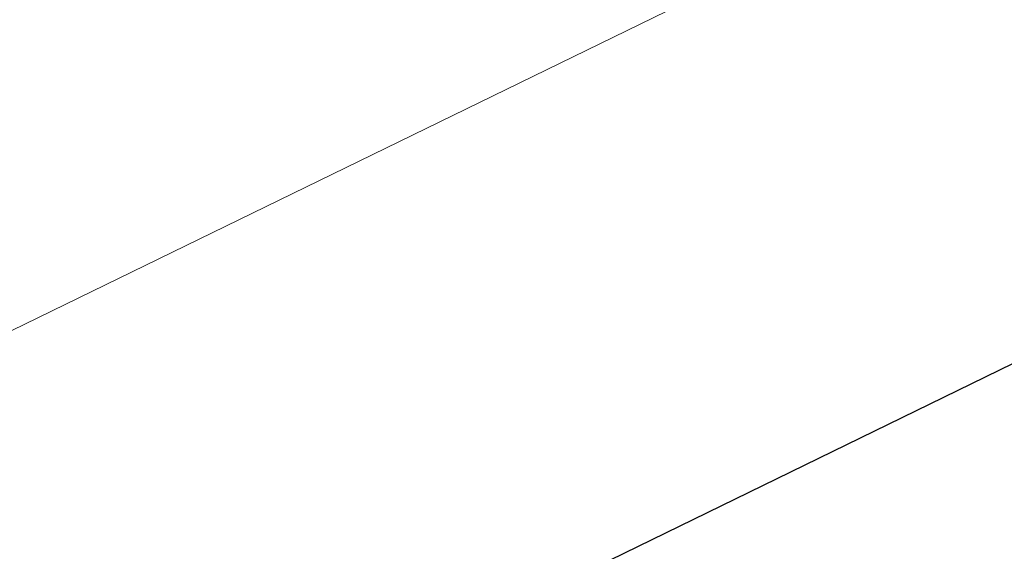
# Model space of a CAD drawing. Extents: x 1620613 to 1693141, y 557269 to 607790.
# Tile 933 of 1056: x 1620877.937 to 1620879.478, y 607335.522 to 607336.354. Entities that reach past the tile are written whole.
import ezdxf

# ---------------------------------------------------------------- set-up
doc = ezdxf.new("R2010")
doc.units = 0
doc.header["$LTSCALE"] = 10
doc.header["$MEASUREMENT"] = 0
for name, pattern in [('DGN Style 2', [7.346996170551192, 4.408197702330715, -2.938798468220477]), ('DGN Style 3', [10.28579463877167, 7.346996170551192, -2.938798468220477]), ('DGN Style 5', [5.142897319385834, 2.204098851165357, -2.938798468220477])]:
    doc.linetypes.add(name, pattern=pattern)
for name, color, linetype, lineweight in [('DT_X_Contour_Major', 132, 'DGN Style 3', 30), ('DT_X_Contour_Minor', 136, 'DGN Style 3', 0), ('PV_X_Driveway', 7, 'DGN Style 5', 0), ('SV_X_Top_of_Bank', 97, 'DGN Style 2', 0)]:
    doc.layers.add(name, color=color, linetype=linetype, lineweight=lineweight)

# ---------------------------------------------------------------- blocks, each defined once
blk = doc.blocks.new('*U1004')
at = {"layer": 'DT_X_Contour_Major', "elevation": -0.5999585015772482, "flags": 128}
blk.add_lwpolyline([(-10.73377092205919, 53.6119735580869), (-16.65830646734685, 49.39508286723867), (-17.82043761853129, 48.56852365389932), (-18.76774440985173, 47.89608488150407), (-19.50022684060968, 47.37776655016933), (-20.01788491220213, 47.01356865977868), (-21.11187395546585, 46.24786820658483), (-21.67916990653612, 45.79580808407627), (-22.56056597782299, 45.01390305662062), (-23.75606216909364, 43.90215312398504), (-25.26565848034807, 42.46055828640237), (-29.71004880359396, 38.17651217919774), (-31.24964678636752, 36.71359038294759), (-32.53514799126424, 35.53785957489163), (-33.56655241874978, 34.64931975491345), (-34.34386006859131, 34.04797092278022), (-36.07788476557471, 32.82729535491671), (-36.67514828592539, 32.41886035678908), (-37.16642032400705, 32.10906203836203), (-37.55170087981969, 31.89790039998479), (-37.83098995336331, 31.78537544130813), (-38.43443884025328, 31.61682445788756), (-38.67519470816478, 31.52673416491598), (-38.94487564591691, 31.38287652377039), (-39.24348165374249, 31.18525153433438), (-39.57101273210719, 30.93385919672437), (-40.48299570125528, 30.19178983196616), (-40.84040511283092, 29.94375833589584), (-41.22864612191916, 29.75621587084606), (-41.64771872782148, 29.62916243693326), (-42.09762293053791, 29.56259803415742), (-43.33847626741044, 29.46574500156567), (-43.85018974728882, 29.43326144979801), (-44.45469018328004, 29.40845056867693), (-45.1519775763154, 29.39131235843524), (-45.9420519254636, 29.38184681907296), (-49.84556845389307, 29.35557720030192), (-51.17910881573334, 28.78344180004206), (-51.61618658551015, 28.59568502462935), (-52.35590259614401, 28.27761558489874), (-53.39825684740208, 27.82923348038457), (-54.74324933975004, 27.25053871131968), (-58.73341364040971, 25.53360244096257), (-60.15440044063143, 24.92007024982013), (-61.42473761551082, 24.36717587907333), (-62.54442516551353, 23.87491932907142), (-63.5134630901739, 23.44330059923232), (-65.89669805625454, 22.37316774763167), (-66.88007602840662, 21.93247842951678), (-68.04278372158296, 21.41301011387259), (-69.38482113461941, 20.81476280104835), (-70.9061882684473, 20.13773649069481), (-75.20227358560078, 18.22729433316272), (-76.75395307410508, 17.53665850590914), (-78.18692755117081, 16.89758264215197), (-79.50119701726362, 16.31006674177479), (-80.69676147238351, 15.77411080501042), (-83.7266600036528, 14.41364159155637), (-84.86542697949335, 13.90157591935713), (-86.00930400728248, 13.3857308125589), (-87.15829108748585, 12.86610627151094), (-88.31238821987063, 12.34270229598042), (-91.39679397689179, 10.94191911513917), (-92.55209704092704, 10.41776898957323), (-93.704701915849, 9.895905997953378), (-94.85460860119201, 9.376330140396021), (-96.00181709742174, 8.859041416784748), (-99.05744216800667, 7.482654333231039), (-100.0939483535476, 7.015814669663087), (-100.9117481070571, 6.647585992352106), (-101.5108414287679, 6.377968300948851), (-101.8912283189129, 6.206961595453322), (-102.6139847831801, 5.882425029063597), (-102.9177686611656, 5.744124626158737), (-103.2870529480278, 5.57262584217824), (-103.7218376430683, 5.367928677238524), (-104.2221227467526, 5.130033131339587), (-105.6435502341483, 4.451380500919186), (-106.1211931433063, 4.223485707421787), (-106.4880512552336, 4.048790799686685), (-106.7441245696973, 3.927295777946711), (-106.8894130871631, 3.859000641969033), (-107.1291360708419, 3.747813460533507), (-107.2624900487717, 3.686513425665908), (-107.4827597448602, 3.586003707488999), (-107.7899451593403, 3.446284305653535), (-108.184046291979, 3.267355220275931), (-110.2259882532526, 2.340863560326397), (-110.4508946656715, 1.857240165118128), (-110.5099906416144, 1.749111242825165), (-110.5908901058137, 1.631991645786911), (-110.693593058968, 1.505881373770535), (-110.8180995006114, 1.370780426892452), (-111.1791879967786, 0.9985236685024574), (-111.3604077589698, 0.7363982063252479), (-111.6332506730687, 0.2292143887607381), (-111.9977167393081, -0.5230277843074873), (-112.453805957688, -1.520328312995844), (-113.7922080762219, -4.506540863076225), (-114.3463180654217, -5.614197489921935), (-115.0048464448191, -6.697507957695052), (-115.7677932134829, -7.756472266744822), (-116.6351583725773, -8.791090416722), (-119.0873566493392, -11.51761060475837), (-119.9171276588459, -12.44106565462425), (-120.567291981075, -13.1665406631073), (-121.0378496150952, -13.69403563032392), (-121.3288005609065, -14.02355055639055), (-121.8651941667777, -14.63828363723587), (-122.0436519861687, -14.84117075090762), (-122.1767302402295, -14.98878228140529), (-122.2644289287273, -15.08111822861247), (-122.306748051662, -15.11817859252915), (-122.3590929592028, -15.14330545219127), (-122.6215193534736, -15.30107688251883), (-123.3695398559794, -15.75554602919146), (-124.6031544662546, -16.5067128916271), (-126.3223631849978, -17.55457747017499), (-131.5543785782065, -20.7444799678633), (-133.3056607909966, -21.80791465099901), (-134.6354958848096, -22.60579182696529), (-135.5438838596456, -23.13811149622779), (-136.0308247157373, -23.40487365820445), (-136.7674041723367, -23.76216274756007), (-137.3613537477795, -24.05114544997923), (-138.5907678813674, -24.65012674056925), (-140.4556465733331, -25.55910661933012), (-142.9559898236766, -26.77808508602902), (-150.47085790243, -30.44202578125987), (-152.9982851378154, -31.66934858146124), (-154.9444157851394, -32.60336146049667), (-156.3092498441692, -33.24406441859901), (-157.0927873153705, -33.59145745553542), (-158.407158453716, -34.12675899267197), (-158.8597634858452, -34.31261257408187), (-159.2318002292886, -34.46869716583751), (-159.5232686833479, -34.5950127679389), (-159.7341688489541, -34.69155938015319), (-160.1891449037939, -34.90932502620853), (-160.403595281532, -34.9726859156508), (-160.7057143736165, -34.99944434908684), (-161.0955021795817, -34.98960032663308), (-161.5729586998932, -34.94315384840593), (-162.9630677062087, -34.77049329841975), (-163.5915896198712, -34.8109115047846), (-164.4345736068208, -35.06166153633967), (-165.4920196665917, -35.52274339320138), (-166.7639277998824, -36.19415707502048), (-170.4416322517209, -38.26503599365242), (-171.8236212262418, -39.01892638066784), (-173.2113098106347, -39.72743835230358), (-174.6046980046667, -40.3905719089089), (-176.0037858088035, -41.00832705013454), (-179.7422860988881, -42.59516954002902), (-181.0999493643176, -43.16763779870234), (-182.3690639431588, -43.69491070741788), (-183.5496298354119, -44.17698826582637), (-184.6416470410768, -44.61387047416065), (-187.4356280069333, -45.7186292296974), (-188.3588541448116, -46.0850279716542), (-189.0330468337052, -46.35565513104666), (-189.4582060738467, -46.5305107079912), (-189.6343318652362, -46.60959470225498), (-189.7719560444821, -46.69278991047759), (-190.073340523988, -46.87601981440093), (-190.8742758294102, -47.36331311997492), (-192.1747619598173, -48.1546698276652), (-193.9747989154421, -49.25008993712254), (-199.4409652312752, -52.57662809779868), (-201.3165164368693, -53.7176917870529), (-202.8435453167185, -54.64597923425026), (-204.0220518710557, -55.36149043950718), (-204.8520360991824, -55.86422540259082), (-206.6006309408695, -56.92115031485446), (-207.3815209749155, -57.37984330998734), (-208.4127449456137, -57.96322861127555), (-209.6943028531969, -58.67130621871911), (-211.2261946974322, -59.504076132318), (-215.6450181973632, -61.89105231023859), (-217.0946274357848, -62.6922008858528), (-218.1293375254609, -63.30541447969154), (-218.7491484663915, -63.73069309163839), (-218.9540602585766, -63.96803672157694), (-218.9472928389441, -64.35037309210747), (-219.2266561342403, -64.57905643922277), (-220.0698215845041, -64.97835420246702), (-221.4767891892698, -65.54826638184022), (-223.4475589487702, -66.28879297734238), (-233.9600228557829, -70.14268406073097), (-239.4100908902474, -72.23705121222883), (-240.4478701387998, -72.63609548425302), (-241.2254644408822, -72.93564237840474), (-241.7428737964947, -73.1356918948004), (-242.0000982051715, -73.23624403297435), (-242.3391166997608, -73.37171989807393), (-242.5651189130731, -73.4604465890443), (-242.9888616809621, -73.62501976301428), (-243.6103450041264, -73.86543941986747), (-244.4295688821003, -74.1817055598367), (-246.8778199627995, -75.12621057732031), (-247.6972221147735, -75.44054437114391), (-248.3192402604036, -75.67516698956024), (-248.7438743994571, -75.83007843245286), (-248.9711245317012, -75.90527870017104), (-249.3139462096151, -75.99953118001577), (-249.4553763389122, -76.03460672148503), (-249.6225504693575, -76.06914398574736), (-249.8154686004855, -76.10314297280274), (-250.0341307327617, -76.1366036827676), (-250.6515550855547, -76.2251145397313), (-250.7572361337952, -76.28727380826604), (-250.6112110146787, -76.40736847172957), (-250.2134797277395, -76.5853985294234), (-249.5640422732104, -76.82136398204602), (-247.4966008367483, -77.52785238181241), (-246.7252398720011, -77.69826776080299), (-245.9617380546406, -77.67964759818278), (-245.2060953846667, -77.47199189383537), (-244.4583118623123, -77.07530064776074), (-242.4747013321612, -75.76540993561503), (-241.3212684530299, -75.61646996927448), (-239.348677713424, -76.15206810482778), (-236.5569291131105, -77.37220434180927), (-232.9460226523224, -79.27687868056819), (-222.2247282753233, -85.26872771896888), (-218.6544389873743, -87.22645936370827), (-215.9845419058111, -88.60576751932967), (-214.2150370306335, -89.40665218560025), (-213.3459243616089, -89.62911336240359), (-212.228813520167, -89.4511118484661), (-211.7801512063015, -89.34597439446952), (-211.2719973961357, -89.16406316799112), (-210.7043520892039, -88.90537816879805), (-210.0772152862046, -88.56991939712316), (-208.3255284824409, -87.57299764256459), (-207.6233193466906, -87.1899204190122), (-206.8304570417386, -86.78838006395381), (-205.9469415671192, -86.36837657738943), (-204.9727729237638, -85.92990995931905), (-202.2541189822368, -84.7360481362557), (-201.2339543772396, -84.2960357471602), (-200.2124510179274, -83.87139494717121), (-199.1896089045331, -83.46212573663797), (-198.1654280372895, -83.06822811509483), (-195.4324940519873, -82.03832991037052), (-194.4539366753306, -81.65563499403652), (-193.5679650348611, -81.27997389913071), (-192.7745791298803, -80.91134662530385), (-192.0737789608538, -80.54975317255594), (-190.32842615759, -79.59488239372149), (-189.6504994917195, -79.24457638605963), (-188.9257340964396, -78.90981144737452), (-188.1541299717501, -78.59058757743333), (-187.3356871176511, -78.28690477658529), (-185.0907212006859, -77.49780539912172), (-184.3325525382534, -77.23034574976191), (-183.7417709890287, -77.01979133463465), (-183.3183765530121, -76.86614215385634), (-183.0623692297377, -76.76939820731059), (-182.6028658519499, -76.58728799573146), (-182.2722142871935, -76.4601734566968), (-181.6248871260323, -76.21541249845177), (-180.660884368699, -75.85300512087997), (-179.380206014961, -75.3729513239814), (-175.542829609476, -73.93594597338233), (-174.0332973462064, -73.36545769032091), (-172.3827328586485, -72.73174685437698), (-170.5911361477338, -72.0348134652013), (-168.6585072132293, -71.27465752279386), (-163.3167870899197, -69.16327827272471), (-161.5280496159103, -68.4570101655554), (-160.1681272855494, -67.92174028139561), (-159.2370200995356, -67.55746862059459), (-158.7347280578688, -67.36419518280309), (-157.9670361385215, -67.0767969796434), (-157.6216973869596, -66.92370839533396), (-157.1614500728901, -66.67999129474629), (-156.5862941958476, -66.3456456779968), (-155.8962297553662, -65.92067154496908), (-153.9028464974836, -64.666569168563), (-153.1282227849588, -64.20210239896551), (-152.2993890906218, -63.74927887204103), (-151.4163454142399, -63.30809858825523), (-150.4790917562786, -62.87856154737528), (-147.9074686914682, -61.74865376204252), (-146.8264920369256, -61.28267503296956), (-145.5122793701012, -60.73216968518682), (-143.9648306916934, -60.09713771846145), (-142.1841460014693, -59.37757913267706), (-137.1246721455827, -57.34605407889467), (-135.3881328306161, -56.65855684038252), (-133.9731202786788, -56.11970891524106), (-132.8796344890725, -55.72951030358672), (-132.107675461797, -55.48796100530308), (-130.4778204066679, -55.04202862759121), (-129.8940351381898, -54.86025327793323), (-129.3650706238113, -54.64937651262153), (-128.8909268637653, -54.40939833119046), (-128.4716038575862, -54.14031873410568), (-127.4265035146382, -53.38397125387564), (-127.0504658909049, -53.13931163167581), (-126.706178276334, -52.97259337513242), (-126.3936406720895, -52.8838164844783), (-126.1128530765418, -52.87298095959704), (-125.4064195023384, -52.94800804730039), (-125.1204987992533, -53.00101726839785), (-124.7925618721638, -53.10377461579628), (-124.4226087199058, -53.25628008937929), (-124.0106393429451, -53.45853368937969), (-121.9900777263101, -54.51846278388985), (-120.2412646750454, -53.72941421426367), (-119.9025982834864, -53.57761703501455), (-119.6360904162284, -53.46038916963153), (-119.4417410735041, -53.37773061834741), (-119.3195502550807, -53.32964138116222), (-119.0899194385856, -53.24749583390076), (-119.0016083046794, -53.21353781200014), (-118.9088980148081, -53.17327290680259), (-118.811788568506, -53.12670111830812), (-118.7102799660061, -53.07382244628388), (-118.433724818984, -52.92440347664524), (-118.341659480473, -52.87479305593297), (-118.2728798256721, -52.83802602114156), (-118.2273858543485, -52.81410237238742), (-118.2051775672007, -52.80302210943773), (-118.1770030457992, -52.79059925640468), (-118.1604607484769, -52.78334929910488), (-118.131964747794, -52.77091656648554), (-118.0915150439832, -52.75330105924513), (-118.0391116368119, -52.73050277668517), (-117.8834309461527, -52.66279699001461), (-117.8322742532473, -52.64046413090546), (-117.7955646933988, -52.62424489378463), (-117.7733022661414, -52.61413927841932), (-117.7654869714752, -52.61014728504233), (-117.7639090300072, -52.60765346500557), (-117.6817146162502, -52.57226779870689), (-117.4363148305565, -52.46798116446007), (-117.0277096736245, -52.29479356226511), (-116.4558991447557, -52.05270499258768), (-114.7134639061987, -51.31526751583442), (-114.0982569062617, -51.05326104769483), (-113.5594623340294, -50.82031975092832), (-113.0970801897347, -50.61644362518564), (-112.7111104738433, -50.44163267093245), (-111.783741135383, -50.01422368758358), (-111.4237898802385, -49.8491583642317), (-111.0394631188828, -49.67451913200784), (-110.630760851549, -49.49030599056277), (-110.1976830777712, -49.29651893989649), (-109.0103083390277, -48.76698825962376), (-108.4570306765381, -48.52119234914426), (-107.6877287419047, -48.18095262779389), (-106.7024025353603, -47.74626909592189), (-105.5010520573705, -47.21714175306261), (-102.0094184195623, -45.6802104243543), (-100.6969020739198, -45.10150892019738), (-99.37807826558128, -44.51810290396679), (-98.05294699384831, -43.9299923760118), (-96.72150825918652, -43.33717733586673), (-93.16259501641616, -41.75006454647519), (-91.76980779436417, -41.1275488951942), (-90.26063105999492, -40.45033653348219), (-88.63506481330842, -39.71842746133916), (-86.89310905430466, -38.93182167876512), (-82.09270768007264, -36.7612773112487), (-80.39681498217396, -35.99461507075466), (-78.90943791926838, -35.3225366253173), (-77.6305764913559, -34.74504197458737), (-76.56023069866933, -34.2621311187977), (-73.98399609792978, -33.1004805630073), (-72.97347641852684, -32.64564099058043), (-71.87409333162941, -32.15236019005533), (-70.68584683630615, -31.620638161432), (-69.40873693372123, -31.05047490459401), (-65.88462598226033, -29.4787845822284), (-64.62347106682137, -28.91544448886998), (-63.48308953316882, -28.40419195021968), (-62.46348138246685, -27.94502696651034), (-61.5646466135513, -27.53794953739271), (-59.32878507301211, -26.52185979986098), (-58.57041817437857, -26.17659243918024), (-57.97221363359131, -25.90285766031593), (-57.53417145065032, -25.70065546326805), (-57.25629162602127, -25.56998584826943), (-56.728828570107, -25.31691031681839), (-56.53680415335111, -25.22439875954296), (-56.35632819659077, -25.13667073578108), (-56.1874006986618, -25.05372624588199), (-56.03002166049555, -24.97556528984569), (-55.62574217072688, -24.7735141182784), (-55.42500568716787, -24.67597781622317), (-55.12600585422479, -24.53490728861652), (-54.72874267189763, -24.3503025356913), (-54.23321614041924, -24.12216355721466), (-52.78079425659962, -23.4557473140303), (-52.30419238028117, -23.23717727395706), (-51.96370316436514, -23.08127933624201), (-51.75932660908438, -22.98805350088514), (-51.69106271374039, -22.95749976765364), (-51.69050920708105, -22.95958594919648), (-51.6877333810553, -22.95901007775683), (-51.67982103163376, -22.95571782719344), (-51.66677215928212, -22.94970919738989), (-51.64858676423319, -22.94098418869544), (-51.59324368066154, -22.91409565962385), (-51.56284228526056, -22.89934679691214), (-51.51314541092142, -22.8752666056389), (-51.4441530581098, -22.84185508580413), (-51.35586522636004, -22.79911223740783), (-50.89883256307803, -22.57787251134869), (-50.69231312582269, -18.5527205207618), (-50.5474165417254, -17.63390223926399), (-50.2012351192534, -16.60251253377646), (-49.65376885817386, -15.45855140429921), (-48.90501775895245, -14.202018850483), (-46.63996837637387, -10.70117014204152), (-45.6946967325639, -9.466899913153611), (-44.55766883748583, -8.389725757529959), (-43.22888469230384, -7.469647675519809), (-41.70834429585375, -6.706665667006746), (-37.39789490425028, -4.881508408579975), (-35.95202314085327, -4.269288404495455), (-34.84724489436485, -3.801496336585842), (-34.08356016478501, -3.478132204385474), (-33.66096895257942, -3.299196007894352), (-32.98885040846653, -3.014603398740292), (-32.56708585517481, -2.771073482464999), (-31.80588110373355, -2.253928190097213), (-30.70523615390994, -1.463167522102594), (-29.26515100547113, -0.3987914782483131), (-24.97233701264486, 2.80436514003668), (-23.38410124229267, 3.962981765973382), (-21.8390044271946, 5.036464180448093), (-20.33704656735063, 6.024812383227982), (-18.87822766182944, 6.928026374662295), (-15.04556252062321, 9.223084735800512), (-13.7699835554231, 9.989806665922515), (-12.81774551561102, 10.56867868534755), (-12.18884840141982, 10.95970079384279), (-11.88329221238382, 11.16287299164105), (-11.49959694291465, 11.45419897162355), (-11.18522729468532, 11.65942326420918), (-10.52988980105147, 12.05660165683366), (-9.533584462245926, 12.64573414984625), (-8.196311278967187, 13.42682074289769), (-4.175625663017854, 15.76565712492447), (-2.723575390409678, 16.61259203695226), (-1.38293878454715, 17.39926948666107), (-0.1537158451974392, 18.12568947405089), (0.9640934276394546, 18.7918519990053), (3.796366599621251, 20.48794211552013), (4.937221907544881, 21.17791070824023), (6.235582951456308, 21.97574889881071), (7.691449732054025, 22.88145668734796), (9.304822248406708, 23.89503407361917), (13.81715660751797, 26.7417332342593), (15.40810793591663, 27.75897642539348), (16.79671115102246, 28.67568162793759), (17.9829662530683, 29.49184884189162), (18.9668732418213, 30.20747806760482), (21.32082772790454, 31.98177201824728), (22.13515316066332, 32.46913583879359), (22.8126635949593, 32.60050683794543), (23.353359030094, 32.37588501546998), (23.7572394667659, 31.79527037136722), (25.32277983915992, 28.25508544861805)], dxfattribs=at)
at = {"layer": 'DT_X_Contour_Minor', "transparency": 33554559, "elevation": -0.1999585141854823, "flags": 128}
blk.add_lwpolyline([(-12.97496903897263, 53.37573901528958), (-18.23852390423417, 49.62931276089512), (-19.27099995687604, 48.89497000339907), (-20.11261888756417, 48.29755298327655), (-20.76338069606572, 47.83706170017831), (-21.22328538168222, 47.51349615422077), (-22.19522171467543, 46.83322234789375), (-22.74166912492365, 46.39068553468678), (-23.65205910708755, 45.57328044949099), (-24.92639166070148, 44.38100709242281), (-26.56466678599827, 42.81386546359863), (-31.41865721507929, 38.13499675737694), (-33.06481164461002, 36.56212443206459), (-34.36278211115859, 35.35265898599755), (-35.31256861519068, 34.50660041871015), (-35.91417115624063, 34.02394873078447), (-37.05419931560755, 33.22142006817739), (-37.44686802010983, 32.9528959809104), (-37.76985301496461, 32.7492202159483), (-38.02315429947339, 32.6103927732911), (-38.20677187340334, 32.53641365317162), (-38.60350712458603, 32.42560042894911), (-38.78020298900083, 32.35138943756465), (-39.0127391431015, 32.21186638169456), (-39.30111558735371, 32.00703126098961), (-39.64533232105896, 31.73688407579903), (-40.63769733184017, 30.92940882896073), (-41.02660875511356, 30.65951587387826), (-41.44906926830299, 30.45544344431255), (-41.90507887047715, 30.31719153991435), (-42.39463756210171, 30.24476016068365), (-43.74485952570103, 30.13937051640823), (-44.25464801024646, 30.10434035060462), (-44.7713469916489, 30.07829208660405), (-45.2949564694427, 30.06122572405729), (-45.82547644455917, 30.05314126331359), (-48.31736081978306, 30.03637154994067), (-50.71730723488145, 29.00671070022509), (-51.34218582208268, 28.73839608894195), (-52.18827312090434, 28.37473547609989), (-53.25556913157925, 27.91572886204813), (-54.54407385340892, 27.36137624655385), (-58.27503139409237, 25.75597460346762), (-59.63144519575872, 25.16984402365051), (-60.90246844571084, 24.61550351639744), (-62.08810114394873, 24.09295308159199), (-63.18834329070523, 23.60219271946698), (-66.00846827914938, 22.33588518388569), (-67.12218662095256, 21.83661336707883), (-68.34824790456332, 21.28852856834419), (-69.68665212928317, 20.6916307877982), (-71.13739929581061, 20.04592002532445), (-75.15584899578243, 18.25894068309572), (-76.6348157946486, 17.60056028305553), (-78.05787891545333, 16.96565358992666), (-79.42503835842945, 16.35422060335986), (-80.73629412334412, 15.7662613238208), (-84.15843792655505, 14.22966818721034), (-85.416614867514, 13.66403341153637), (-86.62453783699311, 13.11957393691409), (-87.78220683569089, 12.59628976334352), (-88.88962186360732, 12.09418089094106), (-91.77572330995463, 10.78345763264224), (-92.85674899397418, 10.29300645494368), (-93.93524996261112, 9.804695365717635), (-95.01122621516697, 9.31852436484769), (-96.08467775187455, 8.83449345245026), (-98.94384889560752, 7.546597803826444), (-99.9229301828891, 7.105634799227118), (-100.7157956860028, 6.74866752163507), (-101.32244540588, 6.475695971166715), (-101.7428793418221, 6.286720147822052), (-102.6157487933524, 5.894778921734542), (-102.9645121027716, 5.736403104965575), (-103.3561499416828, 5.555231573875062), (-103.7906623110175, 5.351264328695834), (-104.2680492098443, 5.124501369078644), (-105.5982469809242, 4.489405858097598), (-106.0508482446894, 4.273533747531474), (-106.4110037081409, 4.102239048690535), (-106.6787133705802, 3.975521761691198), (-106.8539772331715, 3.893381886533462), (-107.1980864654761, 3.7337787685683), (-107.3863440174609, 3.647221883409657), (-107.6930347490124, 3.507253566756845), (-108.1181586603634, 3.313873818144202), (-108.661715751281, 3.067082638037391), (-110.7965216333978, 2.098481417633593), (-111.1732024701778, 1.927646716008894), (-111.399154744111, 1.825253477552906), (-111.4743784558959, 1.791301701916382), (-111.4740036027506, 1.792018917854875), (-111.47424429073, 1.79208132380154), (-111.4752474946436, 1.791730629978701), (-111.4770132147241, 1.790966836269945), (-111.4898997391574, 1.784883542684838), (-111.4918796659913, 1.783998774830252), (-111.4932398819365, 1.783446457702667), (-111.4939803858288, 1.783226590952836), (-111.4951287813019, 1.783083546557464), (-111.4958629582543, 1.782857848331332), (-111.4972041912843, 1.782288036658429), (-111.4991524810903, 1.781374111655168), (-111.5017078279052, 1.780116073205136), (-111.5093314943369, 1.776302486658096), (-111.5127833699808, 1.774572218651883), (-111.5174212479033, 1.772241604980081), (-111.523245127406, 1.76931064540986), (-111.5302550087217, 1.765779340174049), (-111.5657351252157, 1.747899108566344), (-111.6409026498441, 1.582705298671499), (-111.7199048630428, 1.406909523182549), (-111.9246968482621, 0.9503195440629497), (-112.2552786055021, 0.2129353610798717), (-112.7116501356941, -0.8052430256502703), (-114.0963605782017, -3.894777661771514), (-114.6758191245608, -5.047626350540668), (-115.3756619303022, -6.189021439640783), (-116.1958889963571, -7.318962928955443), (-117.13650032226, -8.43745081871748), (-119.8053095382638, -11.40481372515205), (-120.6890922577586, -12.38773940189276), (-121.3388335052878, -13.11099425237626), (-121.7545332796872, -13.57457827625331), (-121.936191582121, -13.77849147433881), (-122.1085584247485, -13.97603223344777), (-122.1659047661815, -14.04122878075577), (-122.208668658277, -14.08866285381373), (-122.2368501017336, -14.11833445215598), (-122.2504490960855, -14.13024357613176), (-122.2672698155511, -14.13831794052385), (-122.5394817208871, -14.30356690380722), (-123.3435018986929, -14.79325802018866), (-124.6793303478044, -15.60739128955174), (-126.5469670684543, -16.74596671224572), (-132.2364093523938, -20.21475737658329), (-134.105265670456, -21.35392835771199), (-135.4447529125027, -22.1698483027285), (-136.2548710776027, -22.6625172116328), (-136.535620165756, -22.83193508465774), (-136.5784589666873, -22.85271469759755), (-136.9735989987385, -23.04533367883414), (-138.1268899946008, -23.60760591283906), (-140.0383319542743, -24.53953139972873), (-142.7079248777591, -25.84111013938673), (-150.8377072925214, -29.80485778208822), (-153.553987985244, -31.12529474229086), (-155.6054932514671, -32.11379489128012), (-156.9922230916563, -32.77035822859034), (-157.7141775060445, -33.09498475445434), (-158.7530220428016, -33.51807307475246), (-159.1169006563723, -33.66791115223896), (-159.429403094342, -33.80010914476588), (-159.6905293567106, -33.914667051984), (-159.900279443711, -34.01158487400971), (-160.3911114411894, -34.24651228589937), (-160.6043641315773, -34.31711445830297), (-160.875998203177, -34.35272541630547), (-161.2060136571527, -34.35334516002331), (-161.5944104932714, -34.31897368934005), (-162.7079772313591, -34.18066148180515), (-163.2592593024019, -34.23995228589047), (-164.0779304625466, -34.5215588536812), (-165.1639907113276, -35.02548118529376), (-166.5174400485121, -35.75171928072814), (-170.4831570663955, -37.98477522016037), (-171.9733739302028, -38.79770512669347), (-173.4697367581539, -39.56170289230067), (-174.9722455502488, -40.27676851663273), (-176.4809003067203, -40.94290199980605), (-180.5121742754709, -42.65401510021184), (-181.9454305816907, -43.25916436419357), (-183.2217440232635, -43.79127733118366), (-184.3411146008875, -44.25035400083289), (-185.3035423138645, -44.63639437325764), (-187.6607590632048, -45.56845363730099), (-188.439663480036, -45.87757573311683), (-189.0084641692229, -46.10589757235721), (-189.3671611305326, -46.25341915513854), (-189.5157543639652, -46.32014048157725), (-189.6318646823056, -46.39033034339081), (-189.947246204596, -46.58210706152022), (-190.8063080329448, -47.10479481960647), (-192.2090501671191, -47.95839361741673), (-194.1554726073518, -49.14290345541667), (-200.070839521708, -52.74281107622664), (-202.0672929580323, -53.95756140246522), (-203.620128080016, -54.90188166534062), (-204.7293448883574, -55.57577186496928), (-205.3949433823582, -55.97923200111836), (-206.5783816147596, -56.69455228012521), (-207.1627002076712, -57.0351443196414), (-208.0280773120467, -57.52043022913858), (-209.1745129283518, -58.15041000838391), (-210.602007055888, -58.92508365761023), (-217.9194495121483, -62.87784638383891), (-219.0398206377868, -63.30538070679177), (-219.2505596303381, -63.38580907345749), (-219.4026175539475, -63.44386517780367), (-219.4959944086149, -63.4795490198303), (-219.5306901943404, -63.49286059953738), (-219.5449708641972, -63.49852846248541), (-219.9455073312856, -63.65250679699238), (-221.1364062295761, -64.11019090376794), (-223.1176675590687, -64.87158078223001), (-225.8892913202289, -65.93667643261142), (-234.3341045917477, -69.18187252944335), (-237.1589949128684, -70.26825595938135), (-239.3000559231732, -71.09350917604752), (-240.7572876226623, -71.65763217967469), (-241.5306900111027, -71.96062497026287), (-242.6813239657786, -72.4204321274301), (-243.1614611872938, -72.6108825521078), (-243.7388973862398, -72.8373784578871), (-244.4136325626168, -73.09991984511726), (-245.1856667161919, -73.39850671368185), (-247.3741564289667, -74.24279900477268), (-248.1301286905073, -74.5302451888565), (-248.7566781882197, -74.75936452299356), (-249.2538049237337, -74.9301570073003), (-249.621508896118, -75.04262264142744), (-250.4294891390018, -75.2647618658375), (-250.7628191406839, -75.3474297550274), (-251.1568239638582, -75.42882900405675), (-251.6115036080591, -75.50895961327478), (-252.1268580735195, -75.58782158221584), (-253.5820364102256, -75.79642864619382), (-253.8311110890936, -75.9429288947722), (-253.486951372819, -76.22597434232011), (-252.5495572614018, -76.64556498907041), (-251.0189287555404, -77.20170083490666), (-246.146273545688, -78.86679002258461), (-244.4649413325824, -79.35867311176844), (-243.0754360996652, -79.58550548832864), (-241.9777578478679, -79.54728715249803), (-241.1719065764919, -79.2440181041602), (-239.4120724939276, -78.08189969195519), (-238.3887614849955, -77.9497620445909), (-236.63870402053, -78.42493791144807), (-234.1619001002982, -79.50742729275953), (-230.958349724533, -81.19723018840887), (-221.4465534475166, -86.51312259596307), (-218.2689537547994, -88.2483904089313), (-215.870001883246, -89.46727454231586), (-214.2496978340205, -90.16977499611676), (-213.4080416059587, -90.35589177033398), (-212.2018220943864, -90.16369159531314), (-211.7173712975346, -90.05016763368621), (-211.1686835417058, -89.85374587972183), (-210.5557588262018, -89.5744263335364), (-209.8785971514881, -89.2122089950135), (-207.9871834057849, -88.13576570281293), (-207.2598276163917, -87.73568616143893), (-206.4963205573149, -87.3427800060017), (-205.6966622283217, -86.95704723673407), (-204.8608526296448, -86.57848785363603), (-202.5838253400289, -85.5785606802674), (-201.6978803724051, -85.19815493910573), (-200.7478159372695, -84.80688309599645), (-199.7336320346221, -84.40474515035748), (-198.6553286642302, -83.99174110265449), (-195.6943603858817, -82.8759088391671), (-194.6341527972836, -82.46128209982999), (-193.6742562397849, -82.05427607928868), (-192.8146707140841, -81.65489077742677), (-192.0553962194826, -81.26312619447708), (-190.164412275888, -80.22858159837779), (-189.4299198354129, -79.8490462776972), (-188.6446804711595, -79.48634876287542), (-187.8086941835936, -79.14048905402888), (-186.9219609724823, -78.81146715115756), (-184.489676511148, -77.95652581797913), (-183.6682467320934, -77.66674950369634), (-183.0281707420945, -77.43862656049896), (-182.5694485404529, -77.27215698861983), (-182.2920801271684, -77.16734078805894), (-181.7942360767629, -76.97003541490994), (-181.4727164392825, -76.8460657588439), (-180.8815405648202, -76.62213582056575), (-180.020708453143, -76.29824559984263), (-178.8902201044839, -75.87439509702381), (-175.5160428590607, -74.6108467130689), (-174.1374128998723, -74.0889399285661), (-172.5321559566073, -73.47088086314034), (-170.7002720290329, -72.75666951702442), (-168.6417611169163, -71.9463058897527), (-162.8502293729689, -69.65713317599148), (-160.9177755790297, -68.89397842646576), (-159.4640630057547, -68.32139371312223), (-158.4890916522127, -67.93937903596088), (-157.9928615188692, -67.74793439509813), (-157.3079027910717, -67.49150873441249), (-156.9997807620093, -67.3549183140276), (-156.5891337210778, -67.13746629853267), (-156.0759616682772, -66.83915268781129), (-155.4602646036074, -66.45997748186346), (-153.681705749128, -65.34102813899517), (-152.9905622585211, -64.92661636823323), (-152.2510509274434, -64.52259306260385), (-151.4631717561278, -64.12895822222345), (-150.6269247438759, -63.74571184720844), (-148.3324422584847, -62.73757280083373), (-147.3215041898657, -62.30315822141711), (-146.0095518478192, -61.75601876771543), (-144.396585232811, -61.09615443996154), (-142.4826043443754, -60.32356523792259), (-136.9773029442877, -58.1130275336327), (-135.0877443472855, -57.36494984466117), (-133.5480446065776, -56.7786200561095), (-132.3582037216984, -56.35403816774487), (-131.5182216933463, -56.09120417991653), (-129.7447480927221, -55.60597741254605), (-129.1324703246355, -55.42479296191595), (-128.6257422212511, -55.24515968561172), (-128.2245637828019, -55.06707758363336), (-127.9289350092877, -54.89054665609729), (-127.281324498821, -54.42186574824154), (-127.0331768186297, -54.27186610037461), (-126.774441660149, -54.17337783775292), (-126.5051190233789, -54.12640096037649), (-126.2252089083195, -54.1309354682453), (-125.4646652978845, -54.21170933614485), (-125.184771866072, -54.25412879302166), (-124.9154992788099, -54.32080676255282), (-124.6568475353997, -54.41174324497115), (-124.4088166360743, -54.52693824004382), (-123.2761210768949, -55.12111808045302), (-120.9683138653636, -54.07985642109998), (-120.5213954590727, -53.87953848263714), (-120.1697004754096, -53.72483966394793), (-119.9132289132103, -53.61575996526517), (-119.7519807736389, -53.55229938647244), (-119.448950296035, -53.44389666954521), (-119.3324112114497, -53.39908423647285), (-119.2100668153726, -53.34594897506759), (-119.0819171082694, -53.28449088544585), (-118.9479620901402, -53.21470996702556), (-118.5830082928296, -53.01753041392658), (-118.4615150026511, -52.95206241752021), (-118.3707504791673, -52.90354309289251), (-118.310714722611, -52.87197244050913), (-118.2814077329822, -52.85735045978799), (-118.2442274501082, -52.84095674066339), (-118.2223975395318, -52.83138939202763), (-118.1847930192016, -52.81498263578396), (-118.1314138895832, -52.79173647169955), (-118.0622601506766, -52.76165089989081), (-117.8568173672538, -52.67230349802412), (-117.7893088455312, -52.64283211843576), (-117.7408653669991, -52.62142853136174), (-117.7114869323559, -52.60809273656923), (-117.7011735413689, -52.60282473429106), (-117.6990912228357, -52.59953378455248), (-117.6219161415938, -52.56608089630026), (-117.3919526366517, -52.46819044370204), (-117.0092007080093, -52.30586242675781), (-116.4736603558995, -52.07909684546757), (-114.8418348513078, -51.38847187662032), (-114.2584243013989, -51.13975300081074), (-113.7320617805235, -50.91156510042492), (-113.2627472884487, -50.70390817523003), (-112.8504808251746, -50.51678222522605), (-111.827167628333, -50.04515432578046), (-111.4299765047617, -49.86301165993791), (-111.0058880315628, -49.67030458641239), (-110.554902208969, -49.46703310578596), (-110.0770190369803, -49.25319721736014), (-108.7668007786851, -48.66888230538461), (-108.1837557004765, -48.40975003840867), (-107.4172841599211, -48.07058942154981), (-106.4673861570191, -47.65140045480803), (-105.3340616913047, -47.1521831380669), (-102.0672944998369, -45.7142324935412), (-100.8118101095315, -45.16053824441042), (-99.49543233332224, -44.57791848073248), (-98.11816117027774, -43.96637320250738), (-96.6799966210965, -43.32590240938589), (-92.76369997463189, -41.5794129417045), (-91.26805140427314, -40.91111520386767), (-89.7183281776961, -40.21608909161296), (-88.11453029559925, -39.49433460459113), (-86.45665775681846, -38.74585174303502), (-81.96356477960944, -36.71425961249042), (-80.376238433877, -35.99667696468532), (-78.98407913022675, -35.36762311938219), (-77.78708686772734, -34.82709807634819), (-76.78526164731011, -34.37510183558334), (-74.37395044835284, -33.28781693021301), (-73.40075753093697, -32.84989111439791), (-72.28966217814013, -32.35157734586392), (-71.0406643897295, -31.79287562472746), (-69.65376416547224, -31.17378595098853), (-65.77149365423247, -29.44236288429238), (-64.39948722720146, -28.82964148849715), (-63.19517082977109, -28.29004460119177), (-62.15854446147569, -27.82357222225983), (-61.28960812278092, -27.43022435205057), (-59.19603125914, -26.4787960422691), (-58.48592494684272, -26.15550063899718), (-57.92578865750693, -25.89918566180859), (-57.5156223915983, -25.70985111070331), (-57.25542614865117, -25.58749698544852), (-56.76152953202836, -25.35052655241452), (-56.57630622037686, -25.26119396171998), (-56.39105874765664, -25.1709240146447), (-56.20578711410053, -25.07971671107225), (-56.02049131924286, -24.98757205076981), (-55.52633698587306, -24.74060314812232), (-55.30042485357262, -24.63030785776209), (-54.99330420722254, -24.48464866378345), (-54.60497504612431, -24.30362556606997), (-54.13543737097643, -24.08723856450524), (-52.77505888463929, -23.46305468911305), (-52.32862941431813, -23.25845270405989), (-52.00962486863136, -23.11278465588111), (-51.81804524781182, -23.02605054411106), (-51.75389055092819, -22.99825036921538), (-51.7527112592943, -23.00269515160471), (-51.74679713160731, -23.0014682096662), (-51.72993921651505, -22.99445379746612), (-51.70213751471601, -22.98165191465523), (-51.66339202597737, -22.96306256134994), (-51.54547900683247, -22.90577432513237), (-51.4807063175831, -22.87435065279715), (-51.37482301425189, -22.82304581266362), (-51.22782909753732, -22.75185980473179), (-51.03972456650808, -22.66079262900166), (-50.06597865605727, -22.18942308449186), (-49.91738080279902, -19.29318748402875), (-49.7747274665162, -18.57272255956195), (-49.41045225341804, -17.65257161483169), (-48.82455516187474, -16.53273464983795), (-48.01703619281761, -15.21321166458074), (-45.56815643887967, -11.42823567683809), (-44.5813649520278, -10.10869638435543), (-43.4576503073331, -8.988810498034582), (-42.19701250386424, -8.068578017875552), (-40.79945154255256, -7.347998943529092), (-36.8900581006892, -5.692659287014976), (-35.57871418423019, -5.137401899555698), (-34.57672751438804, -4.713134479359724), (-33.88409809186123, -4.419857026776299), (-33.50082591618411, -4.257569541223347), (-32.89124311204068, -3.999456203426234), (-32.47245559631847, -3.751525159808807), (-31.67328015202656, -3.201317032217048), (-30.49371677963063, -2.348831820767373), (-28.93376547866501, -1.194069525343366), (-24.26671143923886, 2.288332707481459), (-22.57535403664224, 3.526794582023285), (-21.00157235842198, 4.630378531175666), (-19.54536640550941, 5.599084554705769), (-18.20673617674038, 6.432912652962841), (-14.79382320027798, 8.476617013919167), (-13.65435439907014, 9.162094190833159), (-12.79563272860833, 9.68574745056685), (-12.21765818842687, 10.04757679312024), (-11.9204307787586, 10.24758221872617), (-11.50215386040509, 10.5651647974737), (-11.15945073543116, 10.78888552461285), (-10.4450490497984, 11.22186077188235), (-9.358948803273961, 11.86409053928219), (-7.901149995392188, 12.71557482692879), (-3.518088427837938, 15.26520562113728), (-1.963884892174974, 16.17127600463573), (-0.5885704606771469, 16.97726405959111), (0.6078548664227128, 17.683169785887), (1.625391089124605, 18.28899318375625), (4.100302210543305, 19.77107914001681), (5.143483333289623, 20.40318336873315), (6.416843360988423, 21.18793158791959), (7.920382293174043, 22.12532379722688), (9.654100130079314, 23.21535999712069), (14.58425290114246, 26.32564851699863), (16.28994077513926, 27.41252801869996), (17.70938981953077, 28.34045013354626), (18.84260003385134, 29.10941486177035), (19.68957141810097, 29.71942220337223), (21.56651000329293, 31.13416526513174), (22.22825845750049, 31.49463311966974), (22.80579988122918, 31.51497938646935), (23.29913427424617, 31.19520406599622), (23.70826163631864, 30.5353071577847), (25.42103958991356, 26.66217121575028)], dxfattribs=at)

msp = doc.modelspace()

# ---------------------------------------------------------------- linework, layer by layer
at = {"layer": 'PV_X_Driveway', "extrusion": (-0.06840491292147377, 0.09722345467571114, 0.9929090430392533), "elevation": -50776.94618662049, "flags": 128}
msp.add_lwpolyline([(-1675197.499388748, 432992.9258386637), (-1675193.486980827, 432991.2320525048), (-1675186.401155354, 432990.7443540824), (-1675173.477796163, 432991.3626955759), (-1675157.216023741, 432992.231291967), (-1675138.055450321, 432993.8163605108), (-1675115.649521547, 432995.5191143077), (-1675093.712223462, 432995.5584470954), (-1675072.389942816, 432993.8570568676), (-1675059.619387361, 432992.1641317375), (-1675043.90788481, 432988.1059208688), (-1675031.516761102, 432983.3011168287), (-1675013.58286424, 432975.0375323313)], dxfattribs=at)
at = {"layer": 'SV_X_Top_of_Bank', "extrusion": (0.007114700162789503, -0.05176716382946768, 0.9986338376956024), "elevation": -18855.21206843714, "flags": 128}
msp.add_lwpolyline([(1688341.399474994, 380495.2335694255), (1688359.531308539, 380495.7043637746), (1688370.463455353, 380498.0725351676), (1688395.572580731, 380506.740670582), (1688420.940108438, 380511.7574321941), (1688444.138128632, 380518.355338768), (1688467.22231404, 380528.7305743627), (1688491.262317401, 380540.2151339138), (1688508.535586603, 380545.2887184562), (1688513.5223003, 380548.4010002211), (1688516.051220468, 380548.1495454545), (1688520.39603739, 380549.3039635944), (1688525.368929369, 380551.0706712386)], dxfattribs=at)
at = {"layer": 'SV_X_Top_of_Bank', "extrusion": (0.04489057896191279, -0.1067836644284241, 0.9932683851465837), "elevation": 8952.639644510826, "flags": 128}
msp.add_lwpolyline([(1729619.200279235, -67683.47041249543), (1729610.048117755, -67689.2494116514), (1729593.286163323, -67692.1110974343), (1729566.643396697, -67690.50938442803), (1729551.852254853, -67691.88192179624), (1729536.554039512, -67691.83763185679), (1729515.835796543, -67695.68964613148), (1729501.149706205, -67697.72199223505), (1729469.279658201, -67698.3224800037)], dxfattribs=at)

# ---------------------------------------------------------------- block references
at = {"layer": 'DT_X_Contour_Minor', "transparency": 33554559}
msp.add_blockref('*U1004', (1621028.060791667, 607365.3311666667, 1050.599958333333), dxfattribs=at)

doc.saveas('drawing.dxf')
